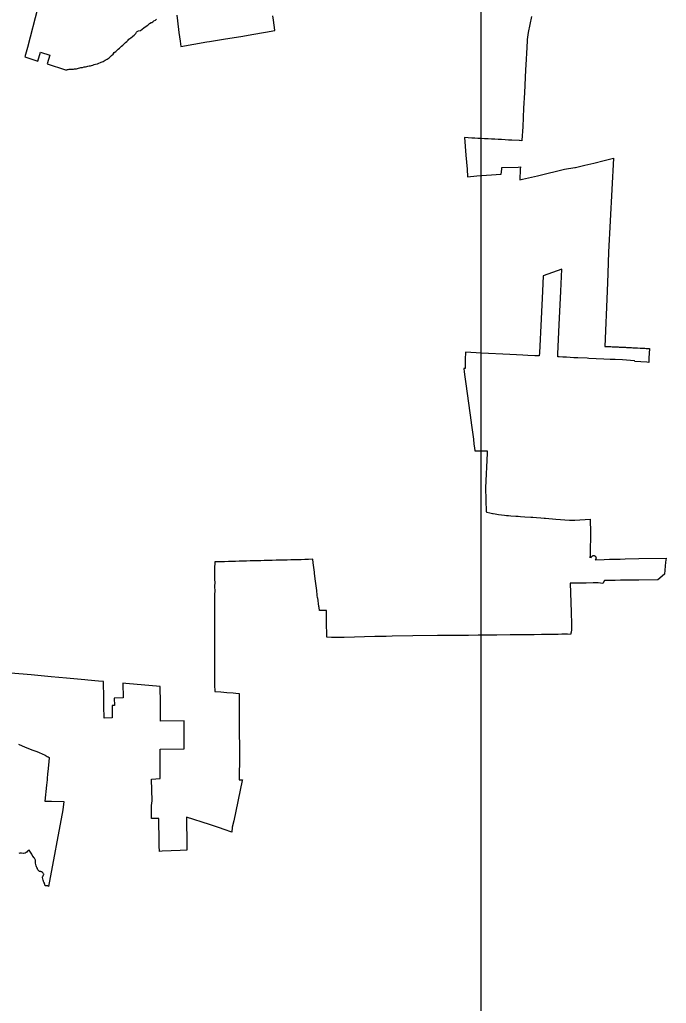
# Model space of a CAD drawing. Extents: x 2220236 to 2384410, y 720751 to 894131.
# Drawn here: x 2361100 to 2374377, y 787885 to 808068 of the extents above; entities that cross this region are included whole.
import ezdxf

# ---------------------------------------------------------------- set-up
doc = ezdxf.new("R2010")
doc.units = 0
for name, color, linetype in [('Exist Boundary Political City Limit New', 7, 'Continuous'), ('Map Preparation Boundary City Limit Buffer Line', 7, 'Continuous'), ('Map Preparation Inset Cut Line', 7, 'Continuous')]:
    doc.layers.add(name, color=color, linetype=linetype)

msp = doc.modelspace()

# ---------------------------------------------------------------- linework, layer by layer
at = {"layer": 'Exist Boundary Political City Limit New'}
for points in [[(2371607, 808135), (2371542, 807805), (2371520, 807664), (2371518, 807642), (2371510, 807500), (2371493, 807140), (2371488, 807039), (2371463, 806568), (2371447, 806254), (2371428, 805869), (2371413, 805596), (2371412, 805584), (2371361, 805587), (2371353, 805587), (2371207, 805594), (2371136, 805598), (2371067, 805602), (2370996, 805606), (2370926, 805610), (2370856, 805614), (2370788, 805618), (2370718, 805621), (2370646, 805625), (2370578, 805628), (2370508, 805632), (2370443, 805635), (2370382, 805638), (2370231, 805647), (2370264, 805289), (2370285, 805000), (2370296, 804846), (2370488, 804861), (2370988, 804899), (2370998, 805000), (2371002, 805032), (2371332, 805044), (2371382, 805049), (2371379, 805000), (2371369, 804780), (2371427, 804794), (2371729, 804866), (2371924, 804913), (2372119, 804959), (2372288, 805000), (2372500, 805032), (2372513, 805035), (2372704, 805082), (2372886, 805126), (2373098, 805178), (2373289, 805225), (2373192, 803298), (2373174, 802867), (2373174, 802857), (2373162, 802500), (2373112, 801365), (2373138, 801364), (2373163, 801363), (2373187, 801361), (2373213, 801360), (2373238, 801359), (2373262, 801358), (2373287, 801357), (2373312, 801356), (2373336, 801354), (2373362, 801353), (2373387, 801352), (2373411, 801351), (2373436, 801350), (2373462, 801348), (2373486, 801347), (2373511, 801346), (2373538, 801345), (2373562, 801344), (2373586, 801342), (2373611, 801341), (2373636, 801340), (2373662, 801339), (2373688, 801337), (2373712, 801336), (2373737, 801335), (2373762, 801334), (2373787, 801332), (2373837, 801330), (2373860, 801329), (2373886, 801327), (2373911, 801326), (2373936, 801325), (2373961, 801324), (2373986, 801322), (2374012, 801321), (2374031, 801320), (2374021, 801126), (2374017, 801037), (2373978, 801039), (2373728, 801051), (2373725, 801071), (2373474, 801086), (2373324, 801093), (2373225, 801097), (2373096, 801104), (2372934, 801111), (2372784, 801118), (2372751, 801120), (2372558, 801129), (2372500, 801132), (2372480, 801132), (2372404, 801137), (2372329, 801141), (2372250, 801145), (2372176, 801149), (2372148, 801150), (2372151, 801210), (2372180, 801808), (2372212, 802500), (2372232, 802950), (2371846, 802811), (2371832, 802500), (2371804, 801933), (2371770, 801229), (2371768, 801169), (2371739, 801170), (2371680, 801172), (2371531, 801180), (2371431, 801185), (2371298, 801191), (2371164, 801198), (2370581, 801227), (2370251, 801243), (2370248, 801093), (2370245, 800912), (2370219, 800912), (2370229, 800840), (2370242, 800741), (2370256, 800642), (2370269, 800545), (2370282, 800446), (2370295, 800347), (2370309, 800247), (2370322, 800148), (2370336, 800048), (2370342, 800000), (2370349, 799951), (2370362, 799851), (2370376, 799751), (2370388, 799655), (2370401, 799558), (2370415, 799458), (2370428, 799360), (2370438, 799282), (2370446, 799218), (2370699, 799221), (2370699, 799172), (2370666, 798461), (2370676, 797971), (2370690, 797966), (2370750, 797951), (2370808, 797937), (2370823, 797934), (2370862, 797926), (2370934, 797916), (2371053, 797900), (2371094, 797897), (2371139, 797892), (2371184, 797889), (2371290, 797880), (2371335, 797878), (2371382, 797874), (2371474, 797869), (2371598, 797860), (2371637, 797857), (2371712, 797852), (2371802, 797844), (2371866, 797840), (2371896, 797837), (2372107, 797821), (2372388, 797801), (2372500, 797800), (2372816, 797816), (2372818, 797538), (2372818, 797500), (2372819, 797450), (2372818, 797419), (2372814, 797237), (2372810, 797042), (2372806, 797037), (2372798, 797037), (2372836, 797036), (2372838, 797043), (2372842, 797050), (2372847, 797056), (2372852, 797062), (2372858, 797066), (2372866, 797069), (2372873, 797072), (2372881, 797073), (2372888, 797073), (2372896, 797072), (2372903, 797069), (2372910, 797066), (2372916, 797061), (2372922, 797056), (2372926, 797050), (2372930, 797043), (2372932, 797036), (2372934, 797028), (2372934, 797020), (2372933, 797013), (2372931, 797005), (2372928, 796998), (2372923, 796992), (2372919, 796988), (2373102, 796992), (2373209, 796995), (2373316, 796997), (2373426, 797000), (2373534, 797003), (2373811, 797009), (2374377, 797020), (2374360, 796940), (2374340, 796691), (2374204, 796575), (2373814, 796568), (2373544, 796566), (2373542, 796566), (2373436, 796565), (2373327, 796563), (2373220, 796561), (2373177, 796560), (2373109, 796558), (2373075, 796500), (2373026, 796506), (2372976, 796510), (2372873, 796511), (2372728, 796508), (2372500, 796504), (2372402, 796505), (2372423, 795911), (2372426, 795813), (2372428, 795761), (2372431, 795710), (2372432, 795659), (2372432, 795605), (2372430, 795551), (2372423, 795498), (2372412, 795456), (2372348, 795458), (2372230, 795457), (2372157, 795456), (2372106, 795455), (2371987, 795453), (2371814, 795451), (2371665, 795449), (2371618, 795448), (2371378, 795446), (2371173, 795444), (2370894, 795441), (2370728, 795438), (2370629, 795438), (2370511, 795437), (2370314, 795435), (2370185, 795432), (2370000, 795432), (2369969, 795432), (2369679, 795429), (2369173, 795423), (2368748, 795417), (2368622, 795415), (2368499, 795414), (2368393, 795413), (2367761, 795394), (2367632, 795391), (2367604, 795390), (2367591, 795391), (2367500, 795393), (2367404, 795395), (2367404, 795503), (2367404, 795519), (2367403, 795602), (2367402, 795694), (2367402, 795788), (2367402, 795883), (2367401, 795932), (2367401, 795945), (2367368, 795945), (2367258, 795942), (2367248, 796010), (2367245, 796030), (2367220, 796204), (2367218, 796204), (2367209, 796263), (2367211, 796263), (2367199, 796358), (2367193, 796406), (2367188, 796451), (2367176, 796546), (2367156, 796702), (2367152, 796735), (2367140, 796829), (2367128, 796925), (2367119, 796995), (2367027, 796992), (2366952, 796990), (2366877, 796988), (2366802, 796986), (2366726, 796984), (2366665, 796982), (2366590, 796980), (2366515, 796978), (2366441, 796976), (2366366, 796975), (2366284, 796973), (2366199, 796971), (2366159, 796970), (2366123, 796969), (2366049, 796967), (2365991, 796965), (2365910, 796963), (2365835, 796961), (2365760, 796959), (2365685, 796957), (2365610, 796955), (2365535, 796953), (2365461, 796951), (2365385, 796949), (2365304, 796947), (2365223, 796945), (2365104, 796941), (2365104, 796938), (2365104, 796887), (2365103, 796854), (2365103, 796688), (2365103, 796661), (2365102, 796607), (2365102, 796604), (2365103, 796586), (2365104, 796511), (2365104, 796510), (2365103, 796451), (2365104, 796325), (2365103, 796297), (2365103, 796215), (2365103, 796046), (2365103, 795966), (2365103, 795884), (2365103, 795827), (2365102, 795792), (2365103, 795713), (2365102, 795618), (2365102, 795540), (2365102, 795462), (2365102, 795381), (2365102, 795376), (2365102, 795302), (2365102, 795217), (2365102, 795133), (2365102, 795052), (2365102, 795000), (2365103, 794970), (2365102, 794898), (2365102, 794817), (2365102, 794742), (2365101, 794662), (2365100, 794499), (2365100, 794466), (2365100, 794419), (2365106, 794285), (2365231, 794274), (2365356, 794264), (2365481, 794253), (2365538, 794248), (2365606, 794242), (2365606, 794209), (2365607, 794046), (2365608, 793985), (2365608, 793925), (2365608, 793865), (2365608, 793805), (2365608, 793745), (2365609, 793685), (2365609, 793625), (2365609, 793565), (2365610, 793505), (2365610, 793445), (2365610, 793385), (2365610, 793325), (2365611, 793265), (2365611, 793205), (2365611, 793145), (2365612, 793085), (2365612, 793020), (2365612, 792970), (2365609, 792469), (2365673, 792470), (2365669, 792457), (2365494, 791629), (2365466, 791500), (2365455, 791400), (2365300, 791451), (2365206, 791483), (2365000, 791552), (2364524, 791708), (2364528, 791435), (2364529, 791387), (2364529, 791349), (2364530, 791283), (2364531, 791253), (2364533, 791102), (2364534, 791028), (2364394, 791021), (2364028, 791006), (2363968, 791003), (2363968, 791008), (2363967, 791112), (2363965, 791195), (2363958, 791678), (2363808, 791676), (2363806, 791776), (2363804, 791944), (2363820, 792043), (2363806, 792487), (2363987, 792499), (2363987, 792500), (2363988, 792703), (2363988, 792835), (2363988, 793102), (2364481, 793104), (2364480, 793313), (2364478, 793514), (2364477, 793679), (2363990, 793676), (2363990, 793758), (2363989, 793938), (2363989, 794120), (2363988, 794320), (2363988, 794386), (2363280, 794448), (2363220, 794453), (2363228, 794153), (2363042, 794148), (2363046, 793994), (2362997, 793993), (2362998, 793987), (2363002, 793741), (2362836, 793739), (2362831, 793983), (2362831, 793988), (2362830, 794046), (2362828, 794143), (2362822, 794488), (2362716, 794498), (2362500, 794517), (2362438, 794524), (2362065, 794557), (2361750, 794586), (2361339, 794623), (2360919, 794660)], [(2361474, 808316), (2361260, 807500), (2361208, 807305), (2361473, 807220), (2361531, 807401), (2361721, 807340), (2361663, 807159), (2362044, 807037), (2362056, 807041), (2362071, 807042), (2362084, 807044), (2362099, 807048), (2362117, 807050), (2362138, 807050), (2362159, 807050), (2362179, 807053), (2362204, 807055), (2362223, 807058), (2362232, 807058), (2362244, 807058), (2362256, 807062), (2362267, 807061), (2362285, 807065), (2362308, 807071), (2362334, 807078), (2362358, 807084), (2362390, 807089), (2362425, 807097), (2362449, 807100), (2362481, 807108), (2362500, 807112), (2362530, 807118), (2362552, 807123), (2362572, 807127), (2362602, 807137), (2362632, 807145), (2362660, 807154), (2362697, 807164), (2362729, 807174), (2362759, 807189), (2362776, 807196), (2362815, 807213), (2362853, 807236), (2362894, 807256), (2362936, 807285), (2362989, 807330), (2363020, 807363), (2363042, 807392), (2363073, 807416), (2363099, 807440), (2363124, 807462), (2363147, 807482), (2363166, 807500), (2363189, 807522), (2363216, 807548), (2363243, 807575), (2363270, 807598), (2363301, 807623), (2363331, 807645), (2363343, 807666), (2363383, 807695), (2363410, 807718), (2363427, 807732), (2363449, 807750), (2363465, 807762), (2363483, 807785), (2363500, 807810), (2363514, 807826), (2363538, 807837), (2363579, 807844), (2363614, 807873), (2363650, 807901), (2363698, 807934), (2363730, 807958), (2363763, 807988), (2363800, 808010), (2363812, 808011), (2363833, 808024), (2363855, 808043), (2363886, 808060), (2363909, 808075)], [(2364326, 808158), (2364340, 808044), (2364370, 807805), (2364395, 807625), (2364407, 807519), (2364946, 807610), (2365000, 807617), (2365326, 807672), (2365551, 807710), (2365685, 807732), (2365869, 807764), (2366149, 807810), (2366337, 807843), (2366336, 807851), (2366323, 807955), (2366310, 808061), (2366300, 808146)], [(2361077, 793200), (2361216, 793144), (2361374, 793081), (2361450, 793050), (2361498, 793031), (2361560, 793004), (2361621, 792975), (2361666, 792952), (2361683, 792943), (2361704, 792932), (2361709, 792929), (2361700, 792841), (2361680, 792641), (2361675, 792592), (2361666, 792500), (2361663, 792468), (2361652, 792363), (2361618, 792035), (2361754, 792032), (2362008, 792029), (2361985, 791855), (2361694, 790282), (2361691, 790285), (2361685, 790290), (2361679, 790293), (2361670, 790293), (2361640, 790293), (2361634, 790293), (2361629, 790296), (2361625, 790298), (2361616, 790321), (2361611, 790343), (2361609, 790350), (2361595, 790374), (2361592, 790382), (2361588, 790396), (2361583, 790408), (2361581, 790414), (2361577, 790439), (2361572, 790469), (2361572, 790483), (2361574, 790488), (2361580, 790500), (2361592, 790519), (2361594, 790528), (2361594, 790534), (2361592, 790541), (2361583, 790554), (2361574, 790564), (2361570, 790567), (2361550, 790583), (2361545, 790586), (2361538, 790589), (2361530, 790590), (2361519, 790593), (2361508, 790593), (2361503, 790594), (2361496, 790599), (2361486, 790608), (2361476, 790623), (2361468, 790642), (2361464, 790651), (2361452, 790670), (2361446, 790686), (2361441, 790703), (2361435, 790731), (2361426, 790758), (2361424, 790770), (2361424, 790778), (2361427, 790799), (2361427, 790813), (2361424, 790824), (2361419, 790837), (2361414, 790846), (2361404, 790865), (2361391, 790880), (2361379, 790897), (2361359, 790923), (2361348, 790942), (2361336, 790968), (2361295, 791030), (2361288, 791026), (2361283, 791021), (2361271, 791014), (2361264, 791009), (2361246, 790988), (2361242, 790985), (2361236, 790981), (2361227, 790979), (2361214, 790968), (2361204, 790964), (2361182, 790960), (2361175, 790960), (2361136, 790964), (2361106, 790964), (2361086, 790962)]]:
    msp.add_lwpolyline(points, dxfattribs=at)
at = {"layer": 'Map Preparation Boundary City Limit Buffer Line'}
for points in [[(2371607, 808135), (2371542, 807805), (2371520, 807664), (2371518, 807642), (2371510, 807500), (2371493, 807140), (2371488, 807039), (2371463, 806568), (2371447, 806254), (2371428, 805869), (2371413, 805596), (2371412, 805584), (2371361, 805587), (2371353, 805587), (2371207, 805594), (2371136, 805598), (2371067, 805602), (2370996, 805606), (2370926, 805610), (2370856, 805614), (2370788, 805618), (2370718, 805621), (2370646, 805625), (2370578, 805628), (2370508, 805632), (2370443, 805635), (2370382, 805638), (2370231, 805647), (2370264, 805289), (2370285, 805000), (2370296, 804846), (2370488, 804861), (2370988, 804899), (2370998, 805000), (2371002, 805032), (2371332, 805044), (2371382, 805049), (2371379, 805000), (2371369, 804780), (2371427, 804794), (2371729, 804866), (2371924, 804913), (2372119, 804959), (2372288, 805000), (2372500, 805032), (2372513, 805035), (2372704, 805082), (2372886, 805126), (2373098, 805178), (2373289, 805225), (2373192, 803298), (2373174, 802867), (2373174, 802857), (2373162, 802500), (2373112, 801365), (2373138, 801364), (2373163, 801363), (2373187, 801361), (2373213, 801360), (2373238, 801359), (2373262, 801358), (2373287, 801357), (2373312, 801356), (2373336, 801354), (2373362, 801353), (2373387, 801352), (2373411, 801351), (2373436, 801350), (2373462, 801348), (2373486, 801347), (2373511, 801346), (2373538, 801345), (2373562, 801344), (2373586, 801342), (2373611, 801341), (2373636, 801340), (2373662, 801339), (2373688, 801337), (2373712, 801336), (2373737, 801335), (2373762, 801334), (2373787, 801332), (2373837, 801330), (2373860, 801329), (2373886, 801327), (2373911, 801326), (2373936, 801325), (2373961, 801324), (2373986, 801322), (2374012, 801321), (2374031, 801320), (2374021, 801126), (2374017, 801037), (2373978, 801039), (2373728, 801051), (2373725, 801071), (2373474, 801086), (2373324, 801093), (2373225, 801097), (2373096, 801104), (2372934, 801111), (2372784, 801118), (2372751, 801120), (2372558, 801129), (2372500, 801132), (2372480, 801132), (2372404, 801137), (2372329, 801141), (2372250, 801145), (2372176, 801149), (2372148, 801150), (2372151, 801210), (2372180, 801808), (2372212, 802500), (2372232, 802950), (2371846, 802811), (2371832, 802500), (2371804, 801933), (2371770, 801229), (2371768, 801169), (2371739, 801170), (2371680, 801172), (2371531, 801180), (2371431, 801185), (2371298, 801191), (2371164, 801198), (2370581, 801227), (2370251, 801243), (2370248, 801093), (2370245, 800912), (2370219, 800912), (2370229, 800840), (2370242, 800741), (2370256, 800642), (2370269, 800545), (2370282, 800446), (2370295, 800347), (2370309, 800247), (2370322, 800148), (2370336, 800048), (2370342, 800000), (2370349, 799951), (2370362, 799851), (2370376, 799751), (2370388, 799655), (2370401, 799558), (2370415, 799458), (2370428, 799360), (2370438, 799282), (2370446, 799218), (2370699, 799221), (2370699, 799172), (2370666, 798461), (2370676, 797971), (2370690, 797966), (2370750, 797951), (2370808, 797937), (2370823, 797934), (2370862, 797926), (2370934, 797916), (2371053, 797900), (2371094, 797897), (2371139, 797892), (2371184, 797889), (2371290, 797880), (2371335, 797878), (2371382, 797874), (2371474, 797869), (2371598, 797860), (2371637, 797857), (2371712, 797852), (2371802, 797844), (2371866, 797840), (2371896, 797837), (2372107, 797821), (2372388, 797801), (2372500, 797800), (2372816, 797816), (2372818, 797538), (2372818, 797500), (2372819, 797450), (2372818, 797419), (2372814, 797237), (2372810, 797042), (2372806, 797037), (2372798, 797037), (2372836, 797036), (2372838, 797043), (2372842, 797050), (2372847, 797056), (2372852, 797062), (2372858, 797066), (2372866, 797069), (2372873, 797072), (2372881, 797073), (2372888, 797073), (2372896, 797072), (2372903, 797069), (2372910, 797066), (2372916, 797061), (2372922, 797056), (2372926, 797050), (2372930, 797043), (2372932, 797036), (2372934, 797028), (2372934, 797020), (2372933, 797013), (2372931, 797005), (2372928, 796998), (2372923, 796992), (2372919, 796988), (2373102, 796992), (2373209, 796995), (2373316, 796997), (2373426, 797000), (2373534, 797003), (2373811, 797009), (2374377, 797020), (2374360, 796940), (2374340, 796691), (2374204, 796575), (2373814, 796568), (2373544, 796566), (2373542, 796566), (2373436, 796565), (2373327, 796563), (2373220, 796561), (2373177, 796560), (2373109, 796558), (2373075, 796500), (2373026, 796506), (2372976, 796510), (2372873, 796511), (2372728, 796508), (2372500, 796504), (2372402, 796505), (2372423, 795911), (2372426, 795813), (2372428, 795761), (2372431, 795710), (2372432, 795659), (2372432, 795605), (2372430, 795551), (2372423, 795498), (2372412, 795456), (2372348, 795458), (2372230, 795457), (2372157, 795456), (2372106, 795455), (2371987, 795453), (2371814, 795451), (2371665, 795449), (2371618, 795448), (2371378, 795446), (2371173, 795444), (2370894, 795441), (2370728, 795438), (2370629, 795438), (2370511, 795437), (2370314, 795435), (2370185, 795432), (2370000, 795432), (2369969, 795432), (2369679, 795429), (2369173, 795423), (2368748, 795417), (2368622, 795415), (2368499, 795414), (2368393, 795413), (2367761, 795394), (2367632, 795391), (2367604, 795390), (2367591, 795391), (2367500, 795393), (2367404, 795395), (2367404, 795503), (2367404, 795519), (2367403, 795602), (2367402, 795694), (2367402, 795788), (2367402, 795883), (2367401, 795932), (2367401, 795945), (2367368, 795945), (2367258, 795942), (2367248, 796010), (2367245, 796030), (2367220, 796204), (2367218, 796204), (2367209, 796263), (2367211, 796263), (2367199, 796358), (2367193, 796406), (2367188, 796451), (2367176, 796546), (2367156, 796702), (2367152, 796735), (2367140, 796829), (2367128, 796925), (2367119, 796995), (2367027, 796992), (2366952, 796990), (2366877, 796988), (2366802, 796986), (2366726, 796984), (2366665, 796982), (2366590, 796980), (2366515, 796978), (2366441, 796976), (2366366, 796975), (2366284, 796973), (2366199, 796971), (2366159, 796970), (2366123, 796969), (2366049, 796967), (2365991, 796965), (2365910, 796963), (2365835, 796961), (2365760, 796959), (2365685, 796957), (2365610, 796955), (2365535, 796953), (2365461, 796951), (2365385, 796949), (2365304, 796947), (2365223, 796945), (2365104, 796941), (2365104, 796938), (2365104, 796887), (2365103, 796854), (2365103, 796688), (2365103, 796661), (2365102, 796607), (2365102, 796604), (2365103, 796586), (2365104, 796511), (2365104, 796510), (2365103, 796451), (2365104, 796325), (2365103, 796297), (2365103, 796215), (2365103, 796046), (2365103, 795966), (2365103, 795884), (2365103, 795827), (2365102, 795792), (2365103, 795713), (2365102, 795618), (2365102, 795540), (2365102, 795462), (2365102, 795381), (2365102, 795376), (2365102, 795302), (2365102, 795217), (2365102, 795133), (2365102, 795052), (2365102, 795000), (2365103, 794970), (2365102, 794898), (2365102, 794817), (2365102, 794742), (2365101, 794662), (2365100, 794499), (2365100, 794466), (2365100, 794419), (2365106, 794285), (2365231, 794274), (2365356, 794264), (2365481, 794253), (2365538, 794248), (2365606, 794242), (2365606, 794209), (2365607, 794046), (2365608, 793985), (2365608, 793925), (2365608, 793865), (2365608, 793805), (2365608, 793745), (2365609, 793685), (2365609, 793625), (2365609, 793565), (2365610, 793505), (2365610, 793445), (2365610, 793385), (2365610, 793325), (2365611, 793265), (2365611, 793205), (2365611, 793145), (2365612, 793085), (2365612, 793020), (2365612, 792970), (2365609, 792469), (2365673, 792470), (2365669, 792457), (2365494, 791629), (2365466, 791500), (2365455, 791400), (2365300, 791451), (2365206, 791483), (2365000, 791552), (2364524, 791708), (2364528, 791435), (2364529, 791387), (2364529, 791349), (2364530, 791283), (2364531, 791253), (2364533, 791102), (2364534, 791028), (2364394, 791021), (2364028, 791006), (2363968, 791003), (2363968, 791008), (2363967, 791112), (2363965, 791195), (2363958, 791678), (2363808, 791676), (2363806, 791776), (2363804, 791944), (2363820, 792043), (2363806, 792487), (2363987, 792499), (2363987, 792500), (2363988, 792703), (2363988, 792835), (2363988, 793102), (2364481, 793104), (2364480, 793313), (2364478, 793514), (2364477, 793679), (2363990, 793676), (2363990, 793758), (2363989, 793938), (2363989, 794120), (2363988, 794320), (2363988, 794386), (2363280, 794448), (2363220, 794453), (2363228, 794153), (2363042, 794148), (2363046, 793994), (2362997, 793993), (2362998, 793987), (2363002, 793741), (2362836, 793739), (2362831, 793983), (2362831, 793988), (2362830, 794046), (2362828, 794143), (2362822, 794488), (2362716, 794498), (2362500, 794517), (2362438, 794524), (2362065, 794557), (2361750, 794586), (2361339, 794623), (2360919, 794660)], [(2361474, 808316), (2361260, 807500), (2361208, 807305), (2361473, 807220), (2361531, 807401), (2361721, 807340), (2361663, 807159), (2362044, 807037), (2362056, 807041), (2362071, 807042), (2362084, 807044), (2362099, 807048), (2362117, 807050), (2362138, 807050), (2362159, 807050), (2362179, 807053), (2362204, 807055), (2362223, 807058), (2362232, 807058), (2362244, 807058), (2362256, 807062), (2362267, 807061), (2362285, 807065), (2362308, 807071), (2362334, 807078), (2362358, 807084), (2362390, 807089), (2362425, 807097), (2362449, 807100), (2362481, 807108), (2362500, 807112), (2362530, 807118), (2362552, 807123), (2362572, 807127), (2362602, 807137), (2362632, 807145), (2362660, 807154), (2362697, 807164), (2362729, 807174), (2362759, 807189), (2362776, 807196), (2362815, 807213), (2362853, 807236), (2362894, 807256), (2362936, 807285), (2362989, 807330), (2363020, 807363), (2363042, 807392), (2363073, 807416), (2363099, 807440), (2363124, 807462), (2363147, 807482), (2363166, 807500), (2363189, 807522), (2363216, 807548), (2363243, 807575), (2363270, 807598), (2363301, 807623), (2363331, 807645), (2363343, 807666), (2363383, 807695), (2363410, 807718), (2363427, 807732), (2363449, 807750), (2363465, 807762), (2363483, 807785), (2363500, 807810), (2363514, 807826), (2363538, 807837), (2363579, 807844), (2363614, 807873), (2363650, 807901), (2363698, 807934), (2363730, 807958), (2363763, 807988), (2363800, 808010), (2363812, 808011), (2363833, 808024), (2363855, 808043), (2363886, 808060), (2363909, 808075)], [(2364326, 808158), (2364340, 808044), (2364370, 807805), (2364395, 807625), (2364407, 807519), (2364946, 807610), (2365000, 807617), (2365326, 807672), (2365551, 807710), (2365685, 807732), (2365869, 807764), (2366149, 807810), (2366337, 807843), (2366336, 807851), (2366323, 807955), (2366310, 808061), (2366300, 808146)], [(2361077, 793200), (2361216, 793144), (2361374, 793081), (2361450, 793050), (2361498, 793031), (2361560, 793004), (2361621, 792975), (2361666, 792952), (2361683, 792943), (2361704, 792932), (2361709, 792929), (2361700, 792841), (2361680, 792641), (2361675, 792592), (2361666, 792500), (2361663, 792468), (2361652, 792363), (2361618, 792035), (2361754, 792032), (2362008, 792029), (2361985, 791855), (2361694, 790282), (2361691, 790285), (2361685, 790290), (2361679, 790293), (2361670, 790293), (2361640, 790293), (2361634, 790293), (2361629, 790296), (2361625, 790298), (2361616, 790321), (2361611, 790343), (2361609, 790350), (2361595, 790374), (2361592, 790382), (2361588, 790396), (2361583, 790408), (2361581, 790414), (2361577, 790439), (2361572, 790469), (2361572, 790483), (2361574, 790488), (2361580, 790500), (2361592, 790519), (2361594, 790528), (2361594, 790534), (2361592, 790541), (2361583, 790554), (2361574, 790564), (2361570, 790567), (2361550, 790583), (2361545, 790586), (2361538, 790589), (2361530, 790590), (2361519, 790593), (2361508, 790593), (2361503, 790594), (2361496, 790599), (2361486, 790608), (2361476, 790623), (2361468, 790642), (2361464, 790651), (2361452, 790670), (2361446, 790686), (2361441, 790703), (2361435, 790731), (2361426, 790758), (2361424, 790770), (2361424, 790778), (2361427, 790799), (2361427, 790813), (2361424, 790824), (2361419, 790837), (2361414, 790846), (2361404, 790865), (2361391, 790880), (2361379, 790897), (2361359, 790923), (2361348, 790942), (2361336, 790968), (2361295, 791030), (2361288, 791026), (2361283, 791021), (2361271, 791014), (2361264, 791009), (2361246, 790988), (2361242, 790985), (2361236, 790981), (2361227, 790979), (2361214, 790968), (2361204, 790964), (2361182, 790960), (2361175, 790960), (2361136, 790964), (2361106, 790964), (2361086, 790962)]]:
    msp.add_lwpolyline(points, dxfattribs=at)
at = {"layer": 'Map Preparation Inset Cut Line'}
msp.add_lwpolyline([(2329808, 816975), (2370566, 816975), (2370566, 785047), (2329808, 785047), (2329808, 816975)], dxfattribs=at)
msp.add_lwpolyline([(2329808, 816975), (2370566, 816975), (2370566, 785047), (2329808, 785047), (2329808, 816975)], dxfattribs=at)

doc.saveas('drawing.dxf')
